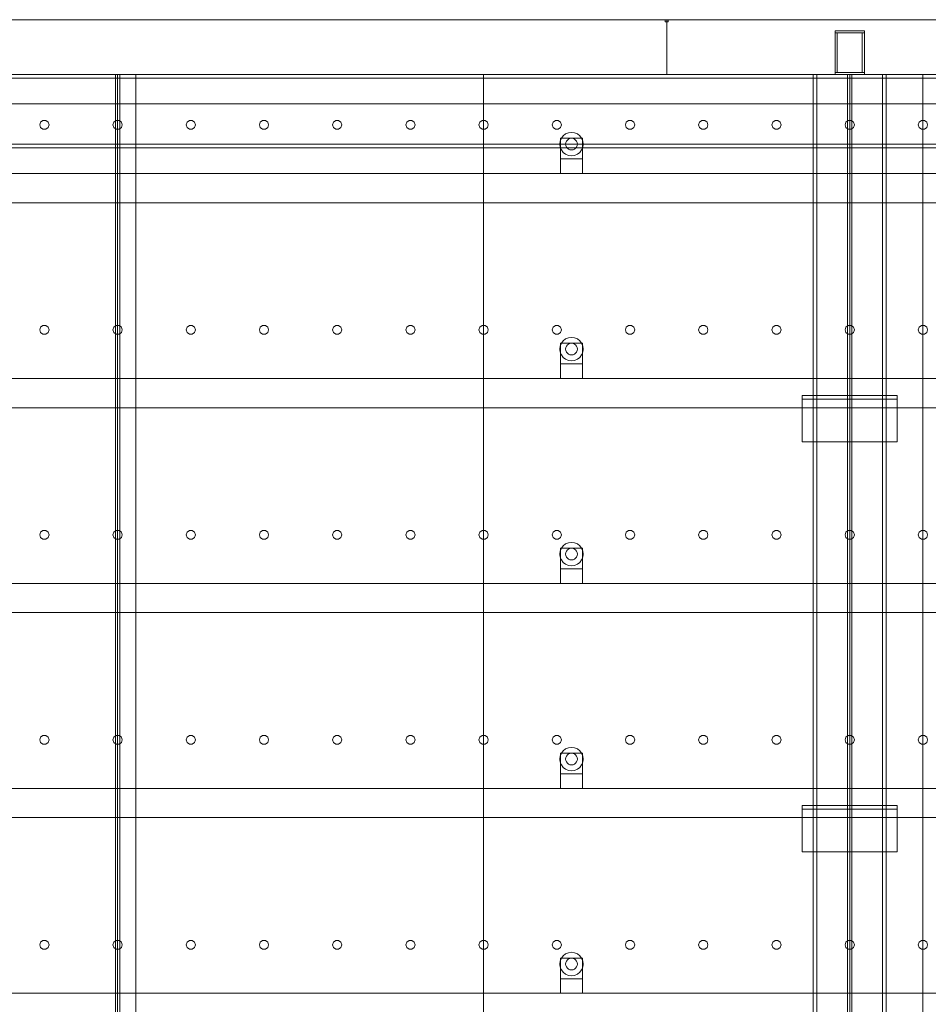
# Model space of a CAD drawing. Header units: millimetres. Extents: x -2233 to 65662, y -50530 to 6847.
# Tile 761 of 802: x 54327 to 55569, y 1655 to 3000. Entities that reach past the tile are written whole.
import ezdxf

# ---------------------------------------------------------------- set-up
doc = ezdxf.new("R2010")
doc.units = ezdxf.units.MM
doc.layers.add('lateral_secador', color=7, linetype='Continuous', lineweight=0)

msp = doc.modelspace()

# ---------------------------------------------------------------- linework, layer by layer
at = {"layer": 'lateral_secador'}
for p, q in [((54211.134, 3000), (55211.134, 3000)), ((55209.134, 3000), (55213.134, 3000)), ((55209.134, 3000), (55209.134, 2997)), ((55211.134, 2925), (55211.134, 3000)), ((55211.134, 3000), (56211.134, 3000)), ((55213.134, 2997), (55213.134, 3000)), ((55209.134, 2997), (55213.134, 2997)), ((55441.134, 2985), (55481.134, 2985)), ((55441.134, 2985), (55441.134, 2982)), ((55441.134, 2982), (55481.134, 2982)), ((55441.134, 2982), (55444.134, 2982)), ((55441.134, 2982), (55441.134, 2928)), ((55444.134, 2928), (55444.134, 2982)), ((55478.134, 2982), (55481.134, 2982)), ((55478.134, 2982), (55478.134, 2928)), ((55481.134, 2982), (55481.134, 2985)), ((55481.134, 2928), (55481.134, 2982)), ((40461.134, 2925), (60461.134, 2925)), ((40461.134, 2920), (60461.134, 2920)), ((54036.134, 2925), (54461.134, 2925)), ((54211.134, 2925), (55211.134, 2925)), ((54458.134, 2925), (54464.134, 2925)), ((54458.134, 2925), (54458.134, 60)), ((54461.134, 0), (54461.134, 2925)), ((54461.134, 2925), (54486.134, 2925)), ((54461.134, 1400), (54461.134, 2925)), ((54464.134, 60), (54464.134, 2925)), ((54486.134, 0), (54486.134, 2925)), ((54486.134, 2925), (54961.134, 2925)), ((54486.134, 1400), (54486.134, 2925)), ((54961.134, 0), (54961.134, 2925)), ((54961.134, 2925), (55461.134, 2925)), ((54961.134, 2925), (54961.134, 410)), ((55211.134, 2925), (56211.134, 2925)), ((55411.134, 2925), (55511.134, 2925)), ((55411.134, 2925), (55411.134, 20)), ((55411.134, 2925), (55416.134, 2925)), ((55416.134, 20), (55416.134, 2925)), ((55441.134, 2928), (55481.134, 2928)), ((55441.134, 2928), (55441.134, 2925)), ((55441.134, 2928), (55444.134, 2928)), ((55441.134, 2925), (55481.134, 2925)), ((55458.134, 2925), (55464.134, 2925)), ((55458.134, 2925), (55458.134, 60)), ((55461.134, 410), (55461.134, 2925)), ((55461.134, 2925), (55561.134, 2925)), ((55461.134, 0), (55461.134, 2925)), ((55464.134, 60), (55464.134, 2925)), ((55478.134, 2928), (55481.134, 2928)), ((55481.134, 2925), (55481.134, 2928)), ((55506.134, 2925), (55511.134, 2925)), ((55506.134, 2925), (55506.134, 20)), ((55511.134, 20), (55511.134, 2925)), ((55561.134, 410), (55561.134, 2925)), ((55561.134, 2925), (56461.134, 2925)), ((55561.134, 2925), (55561.134, 0)), ((40461.134, 2885), (60461.134, 2885)), ((54355.997, 2860.082), (54354.784, 2856.35)), ((54354.784, 2856.35), (54355.997, 2852.618)), ((54359.172, 2862.389), (54355.997, 2860.082)), ((54355.997, 2852.618), (54359.172, 2850.311)), ((54363.096, 2862.389), (54359.172, 2862.389)), ((54366.271, 2860.082), (54363.096, 2862.389)), ((54363.096, 2850.311), (54366.271, 2852.618)), ((54367.484, 2856.35), (54366.271, 2860.082)), ((54366.271, 2852.618), (54367.484, 2856.35)), ((54455.997, 2860.082), (54454.784, 2856.35)), ((54454.784, 2856.35), (54455.997, 2852.618)), ((54459.172, 2862.389), (54455.997, 2860.082)), ((54455.997, 2852.618), (54459.172, 2850.311)), ((54463.096, 2862.389), (54459.172, 2862.389)), ((54466.271, 2860.082), (54463.096, 2862.389)), ((54463.096, 2850.311), (54466.271, 2852.618)), ((54467.484, 2856.35), (54466.271, 2860.082)), ((54466.271, 2852.618), (54467.484, 2856.35)), ((54555.997, 2860.082), (54554.784, 2856.35)), ((54554.784, 2856.35), (54555.997, 2852.618)), ((54559.172, 2862.389), (54555.997, 2860.082)), ((54555.997, 2852.618), (54559.172, 2850.311)), ((54563.096, 2862.389), (54559.172, 2862.389)), ((54566.271, 2860.082), (54563.096, 2862.389)), ((54563.096, 2850.311), (54566.271, 2852.618)), ((54567.484, 2856.35), (54566.271, 2860.082)), ((54566.271, 2852.618), (54567.484, 2856.35)), ((54655.997, 2860.082), (54654.784, 2856.35)), ((54654.784, 2856.35), (54655.997, 2852.618)), ((54659.172, 2862.389), (54655.997, 2860.082)), ((54655.997, 2852.618), (54659.172, 2850.311)), ((54663.096, 2862.389), (54659.172, 2862.389)), ((54666.271, 2860.082), (54663.096, 2862.389)), ((54663.096, 2850.311), (54666.271, 2852.618)), ((54667.484, 2856.35), (54666.271, 2860.082)), ((54666.271, 2852.618), (54667.484, 2856.35)), ((54755.997, 2860.082), (54754.784, 2856.35)), ((54754.784, 2856.35), (54755.997, 2852.618)), ((54759.172, 2862.389), (54755.997, 2860.082)), ((54755.997, 2852.618), (54759.172, 2850.311)), ((54763.096, 2862.389), (54759.172, 2862.389)), ((54766.271, 2860.082), (54763.096, 2862.389)), ((54763.096, 2850.311), (54766.271, 2852.618)), ((54767.484, 2856.35), (54766.271, 2860.082)), ((54766.271, 2852.618), (54767.484, 2856.35)), ((54855.997, 2860.082), (54854.784, 2856.35)), ((54854.784, 2856.35), (54855.997, 2852.618)), ((54859.172, 2862.389), (54855.997, 2860.082)), ((54855.997, 2852.618), (54859.172, 2850.311)), ((54863.096, 2862.389), (54859.172, 2862.389)), ((54866.271, 2860.082), (54863.096, 2862.389)), ((54863.096, 2850.311), (54866.271, 2852.618)), ((54867.484, 2856.35), (54866.271, 2860.082)), ((54866.271, 2852.618), (54867.484, 2856.35)), ((54955.997, 2860.082), (54954.784, 2856.35)), ((54954.784, 2856.35), (54955.997, 2852.618)), ((54959.172, 2862.389), (54955.997, 2860.082)), ((54955.997, 2852.618), (54959.172, 2850.311)), ((54963.096, 2862.389), (54959.172, 2862.389)), ((54966.271, 2860.082), (54963.096, 2862.389)), ((54963.096, 2850.311), (54966.271, 2852.618)), ((54967.484, 2856.35), (54966.271, 2860.082)), ((54966.271, 2852.618), (54967.484, 2856.35)), ((55055.997, 2860.082), (55054.784, 2856.35)), ((55054.784, 2856.35), (55055.997, 2852.618)), ((55059.172, 2862.389), (55055.997, 2860.082)), ((55055.997, 2852.618), (55059.172, 2850.311)), ((55063.096, 2862.389), (55059.172, 2862.389)), ((55066.271, 2860.082), (55063.096, 2862.389)), ((55063.096, 2850.311), (55066.271, 2852.618)), ((55067.484, 2856.35), (55066.271, 2860.082)), ((55066.271, 2852.618), (55067.484, 2856.35)), ((55155.997, 2860.082), (55154.784, 2856.35)), ((55154.784, 2856.35), (55155.997, 2852.618)), ((55159.172, 2862.389), (55155.997, 2860.082)), ((55155.997, 2852.618), (55159.172, 2850.311)), ((55163.096, 2862.389), (55159.172, 2862.389)), ((55166.271, 2860.082), (55163.096, 2862.389)), ((55163.096, 2850.311), (55166.271, 2852.618)), ((55167.484, 2856.35), (55166.271, 2860.082)), ((55166.271, 2852.618), (55167.484, 2856.35)), ((55255.997, 2860.082), (55254.784, 2856.35)), ((55254.784, 2856.35), (55255.997, 2852.618)), ((55259.172, 2862.389), (55255.997, 2860.082)), ((55255.997, 2852.618), (55259.172, 2850.311)), ((55263.096, 2862.389), (55259.172, 2862.389)), ((55266.271, 2860.082), (55263.096, 2862.389)), ((55263.096, 2850.311), (55266.271, 2852.618)), ((55267.484, 2856.35), (55266.271, 2860.082)), ((55266.271, 2852.618), (55267.484, 2856.35)), ((55355.997, 2860.082), (55354.784, 2856.35)), ((55354.784, 2856.35), (55355.997, 2852.618)), ((55359.172, 2862.389), (55355.997, 2860.082)), ((55355.997, 2852.618), (55359.172, 2850.311)), ((55363.096, 2862.389), (55359.172, 2862.389)), ((55366.271, 2860.082), (55363.096, 2862.389)), ((55363.096, 2850.311), (55366.271, 2852.618)), ((55367.484, 2856.35), (55366.271, 2860.082)), ((55366.271, 2852.618), (55367.484, 2856.35)), ((55455.997, 2860.082), (55454.784, 2856.35)), ((55454.784, 2856.35), (55455.997, 2852.618)), ((55459.172, 2862.389), (55455.997, 2860.082)), ((55455.997, 2852.618), (55459.172, 2850.311)), ((55463.096, 2862.389), (55459.172, 2862.389)), ((55466.271, 2860.082), (55463.096, 2862.389)), ((55463.096, 2850.311), (55466.271, 2852.618)), ((55467.484, 2856.35), (55466.271, 2860.082)), ((55466.271, 2852.618), (55467.484, 2856.35)), ((55555.997, 2860.082), (55554.784, 2856.35)), ((55554.784, 2856.35), (55555.997, 2852.618)), ((55559.172, 2862.389), (55555.997, 2860.082)), ((55555.997, 2852.618), (55559.172, 2850.311)), ((55563.096, 2862.389), (55559.172, 2862.389)), ((55566.271, 2860.082), (55563.096, 2862.389)), ((55563.096, 2850.311), (55566.271, 2852.618)), ((55567.484, 2856.35), (55566.271, 2860.082)), ((55566.271, 2852.618), (55567.484, 2856.35)), ((54359.172, 2850.311), (54363.096, 2850.311)), ((54459.172, 2850.311), (54463.096, 2850.311)), ((54559.172, 2850.311), (54563.096, 2850.311)), ((54659.172, 2850.311), (54663.096, 2850.311)), ((54759.172, 2850.311), (54763.096, 2850.311)), ((54859.172, 2850.311), (54863.096, 2850.311)), ((54959.172, 2850.311), (54963.096, 2850.311)), ((55059.172, 2850.311), (55063.096, 2850.311)), ((55067.277, 2838), (55065.679, 2834.141)), ((55066.134, 2838), (55096.134, 2838)), ((55066.134, 2838), (55066.134, 2810)), ((55069.82, 2841.314), (55067.277, 2838)), ((55073.134, 2843.856), (55069.82, 2841.314)), ((55076.993, 2845.455), (55073.134, 2843.856)), ((55081.134, 2846), (55076.993, 2845.455)), ((55081.134, 2838), (55079.063, 2837.727)), ((55085.275, 2845.455), (55081.134, 2846)), ((55083.204, 2837.727), (55081.134, 2838)), ((55089.134, 2843.856), (55085.275, 2845.455)), ((55092.448, 2841.314), (55089.134, 2843.856)), ((55094.99, 2838), (55092.448, 2841.314)), ((55096.589, 2834.141), (55094.99, 2838)), ((55096.134, 2810), (55096.134, 2838)), ((55159.172, 2850.311), (55163.096, 2850.311)), ((55259.172, 2850.311), (55263.096, 2850.311)), ((55359.172, 2850.311), (55363.096, 2850.311)), ((55459.172, 2850.311), (55463.096, 2850.311)), ((55559.172, 2850.311), (55563.096, 2850.311)), ((40461.134, 2830), (60461.134, 2830)), ((40461.134, 2825), (60461.134, 2825)), ((55065.679, 2834.141), (55065.134, 2830)), ((55065.134, 2830), (55065.679, 2825.859)), ((55065.679, 2825.859), (55067.277, 2822)), ((55073.406, 2832.071), (55073.134, 2830)), ((55073.134, 2830), (55073.406, 2827.929)), ((55074.206, 2834), (55073.406, 2832.071)), ((55073.406, 2827.929), (55074.206, 2826)), ((55075.477, 2835.657), (55074.206, 2834)), ((55074.206, 2826), (55075.477, 2824.343)), ((55077.134, 2836.928), (55075.477, 2835.657)), ((55079.063, 2837.727), (55077.134, 2836.928)), ((55085.134, 2836.928), (55083.204, 2837.727)), ((55086.791, 2835.657), (55085.134, 2836.928)), ((55088.062, 2834), (55086.791, 2835.657)), ((55086.791, 2824.343), (55088.062, 2826)), ((55088.861, 2832.071), (55088.062, 2834)), ((55088.062, 2826), (55088.861, 2827.929)), ((55089.134, 2830), (55088.861, 2832.071)), ((55088.861, 2827.929), (55089.134, 2830)), ((55094.99, 2822), (55096.589, 2825.859)), ((55097.134, 2830), (55096.589, 2834.141)), ((55096.589, 2825.859), (55097.134, 2830)), ((55067.277, 2822), (55069.82, 2818.686)), ((55069.82, 2818.686), (55073.134, 2816.144)), ((55073.134, 2816.144), (55076.993, 2814.545)), ((55075.477, 2824.343), (55077.134, 2823.072)), ((55076.993, 2814.545), (55081.134, 2814)), ((55077.134, 2823.072), (55079.063, 2822.273)), ((55079.063, 2822.273), (55081.134, 2822)), ((55081.134, 2822), (55083.204, 2822.273)), ((55081.134, 2814), (55085.275, 2814.545)), ((55083.204, 2822.273), (55085.134, 2823.072)), ((55085.134, 2823.072), (55086.791, 2824.343)), ((55085.275, 2814.545), (55089.134, 2816.144)), ((55089.134, 2816.144), (55092.448, 2818.686)), ((55092.448, 2818.686), (55094.99, 2822)), ((55066.134, 2810), (55096.134, 2810)), ((55066.134, 2810), (55066.134, 2790)), ((55096.134, 2790), (55096.134, 2810)), ((40811.134, 2790), (60111.134, 2790)), ((55066.134, 2790), (55096.134, 2790)), ((40811.134, 2750), (60111.134, 2750)), ((54355.997, 2580.082), (54354.784, 2576.35)), ((54354.784, 2576.35), (54355.997, 2572.618)), ((54359.172, 2582.389), (54355.997, 2580.082)), ((54355.997, 2572.618), (54359.172, 2570.311)), ((54363.096, 2582.389), (54359.172, 2582.389)), ((54359.172, 2570.311), (54363.096, 2570.311)), ((54366.271, 2580.082), (54363.096, 2582.389)), ((54363.096, 2570.311), (54366.271, 2572.618)), ((54367.484, 2576.35), (54366.271, 2580.082)), ((54366.271, 2572.618), (54367.484, 2576.35)), ((54455.997, 2580.082), (54454.784, 2576.35)), ((54454.784, 2576.35), (54455.997, 2572.618)), ((54459.172, 2582.389), (54455.997, 2580.082)), ((54455.997, 2572.618), (54459.172, 2570.311)), ((54463.096, 2582.389), (54459.172, 2582.389)), ((54459.172, 2570.311), (54463.096, 2570.311)), ((54466.271, 2580.082), (54463.096, 2582.389)), ((54463.096, 2570.311), (54466.271, 2572.618)), ((54467.484, 2576.35), (54466.271, 2580.082)), ((54466.271, 2572.618), (54467.484, 2576.35)), ((54555.997, 2580.082), (54554.784, 2576.35)), ((54554.784, 2576.35), (54555.997, 2572.618)), ((54559.172, 2582.389), (54555.997, 2580.082)), ((54555.997, 2572.618), (54559.172, 2570.311)), ((54563.096, 2582.389), (54559.172, 2582.389)), ((54559.172, 2570.311), (54563.096, 2570.311)), ((54566.271, 2580.082), (54563.096, 2582.389)), ((54563.096, 2570.311), (54566.271, 2572.618)), ((54567.484, 2576.35), (54566.271, 2580.082)), ((54566.271, 2572.618), (54567.484, 2576.35)), ((54655.997, 2580.082), (54654.784, 2576.35)), ((54654.784, 2576.35), (54655.997, 2572.618)), ((54659.172, 2582.389), (54655.997, 2580.082)), ((54655.997, 2572.618), (54659.172, 2570.311)), ((54663.096, 2582.389), (54659.172, 2582.389)), ((54659.172, 2570.311), (54663.096, 2570.311)), ((54666.271, 2580.082), (54663.096, 2582.389)), ((54663.096, 2570.311), (54666.271, 2572.618)), ((54667.484, 2576.35), (54666.271, 2580.082)), ((54666.271, 2572.618), (54667.484, 2576.35)), ((54755.997, 2580.082), (54754.784, 2576.35)), ((54754.784, 2576.35), (54755.997, 2572.618)), ((54759.172, 2582.389), (54755.997, 2580.082)), ((54755.997, 2572.618), (54759.172, 2570.311)), ((54763.096, 2582.389), (54759.172, 2582.389)), ((54759.172, 2570.311), (54763.096, 2570.311)), ((54766.271, 2580.082), (54763.096, 2582.389)), ((54763.096, 2570.311), (54766.271, 2572.618)), ((54767.484, 2576.35), (54766.271, 2580.082)), ((54766.271, 2572.618), (54767.484, 2576.35)), ((54855.997, 2580.082), (54854.784, 2576.35)), ((54854.784, 2576.35), (54855.997, 2572.618)), ((54859.172, 2582.389), (54855.997, 2580.082)), ((54855.997, 2572.618), (54859.172, 2570.311)), ((54863.096, 2582.389), (54859.172, 2582.389)), ((54859.172, 2570.311), (54863.096, 2570.311)), ((54866.271, 2580.082), (54863.096, 2582.389)), ((54863.096, 2570.311), (54866.271, 2572.618)), ((54867.484, 2576.35), (54866.271, 2580.082)), ((54866.271, 2572.618), (54867.484, 2576.35)), ((54955.997, 2580.082), (54954.784, 2576.35)), ((54954.784, 2576.35), (54955.997, 2572.618)), ((54959.172, 2582.389), (54955.997, 2580.082)), ((54955.997, 2572.618), (54959.172, 2570.311)), ((54963.096, 2582.389), (54959.172, 2582.389)), ((54959.172, 2570.311), (54963.096, 2570.311)), ((54966.271, 2580.082), (54963.096, 2582.389)), ((54963.096, 2570.311), (54966.271, 2572.618)), ((54967.484, 2576.35), (54966.271, 2580.082)), ((54966.271, 2572.618), (54967.484, 2576.35)), ((55055.997, 2580.082), (55054.784, 2576.35)), ((55054.784, 2576.35), (55055.997, 2572.618)), ((55059.172, 2582.389), (55055.997, 2580.082)), ((55055.997, 2572.618), (55059.172, 2570.311)), ((55063.096, 2582.389), (55059.172, 2582.389)), ((55059.172, 2570.311), (55063.096, 2570.311)), ((55066.271, 2580.082), (55063.096, 2582.389)), ((55063.096, 2570.311), (55066.271, 2572.618)), ((55067.484, 2576.35), (55066.271, 2580.082)), ((55066.271, 2572.618), (55067.484, 2576.35)), ((55155.997, 2580.082), (55154.784, 2576.35)), ((55154.784, 2576.35), (55155.997, 2572.618)), ((55159.172, 2582.389), (55155.997, 2580.082)), ((55155.997, 2572.618), (55159.172, 2570.311)), ((55163.096, 2582.389), (55159.172, 2582.389)), ((55159.172, 2570.311), (55163.096, 2570.311)), ((55166.271, 2580.082), (55163.096, 2582.389)), ((55163.096, 2570.311), (55166.271, 2572.618)), ((55167.484, 2576.35), (55166.271, 2580.082)), ((55166.271, 2572.618), (55167.484, 2576.35)), ((55255.997, 2580.082), (55254.784, 2576.35)), ((55254.784, 2576.35), (55255.997, 2572.618)), ((55259.172, 2582.389), (55255.997, 2580.082)), ((55255.997, 2572.618), (55259.172, 2570.311)), ((55263.096, 2582.389), (55259.172, 2582.389)), ((55259.172, 2570.311), (55263.096, 2570.311)), ((55266.271, 2580.082), (55263.096, 2582.389)), ((55263.096, 2570.311), (55266.271, 2572.618)), ((55267.484, 2576.35), (55266.271, 2580.082)), ((55266.271, 2572.618), (55267.484, 2576.35)), ((55355.997, 2580.082), (55354.784, 2576.35)), ((55354.784, 2576.35), (55355.997, 2572.618)), ((55359.172, 2582.389), (55355.997, 2580.082)), ((55355.997, 2572.618), (55359.172, 2570.311)), ((55363.096, 2582.389), (55359.172, 2582.389)), ((55359.172, 2570.311), (55363.096, 2570.311)), ((55366.271, 2580.082), (55363.096, 2582.389)), ((55363.096, 2570.311), (55366.271, 2572.618)), ((55367.484, 2576.35), (55366.271, 2580.082)), ((55366.271, 2572.618), (55367.484, 2576.35)), ((55455.997, 2580.082), (55454.784, 2576.35)), ((55454.784, 2576.35), (55455.997, 2572.618)), ((55459.172, 2582.389), (55455.997, 2580.082)), ((55455.997, 2572.618), (55459.172, 2570.311)), ((55463.096, 2582.389), (55459.172, 2582.389)), ((55459.172, 2570.311), (55463.096, 2570.311)), ((55466.271, 2580.082), (55463.096, 2582.389)), ((55463.096, 2570.311), (55466.271, 2572.618)), ((55467.484, 2576.35), (55466.271, 2580.082)), ((55466.271, 2572.618), (55467.484, 2576.35)), ((55555.997, 2580.082), (55554.784, 2576.35)), ((55554.784, 2576.35), (55555.997, 2572.618)), ((55559.172, 2582.389), (55555.997, 2580.082)), ((55555.997, 2572.618), (55559.172, 2570.311)), ((55563.096, 2582.389), (55559.172, 2582.389)), ((55559.172, 2570.311), (55563.096, 2570.311)), ((55566.271, 2580.082), (55563.096, 2582.389)), ((55563.096, 2570.311), (55566.271, 2572.618)), ((55567.484, 2576.35), (55566.271, 2580.082)), ((55566.271, 2572.618), (55567.484, 2576.35)), ((55067.277, 2558), (55065.679, 2554.141)), ((55066.134, 2558), (55096.134, 2558)), ((55066.134, 2558), (55066.134, 2530)), ((55069.82, 2561.314), (55067.277, 2558)), ((55073.134, 2563.856), (55069.82, 2561.314)), ((55076.993, 2565.455), (55073.134, 2563.856)), ((55075.477, 2555.657), (55074.206, 2554)), ((55077.134, 2556.928), (55075.477, 2555.657)), ((55081.134, 2566), (55076.993, 2565.455)), ((55079.063, 2557.727), (55077.134, 2556.928)), ((55081.134, 2558), (55079.063, 2557.727)), ((55085.275, 2565.455), (55081.134, 2566)), ((55083.204, 2557.727), (55081.134, 2558)), ((55085.134, 2556.928), (55083.204, 2557.727)), ((55086.791, 2555.657), (55085.134, 2556.928)), ((55089.134, 2563.856), (55085.275, 2565.455)), ((55088.062, 2554), (55086.791, 2555.657)), ((55092.448, 2561.314), (55089.134, 2563.856)), ((55094.99, 2558), (55092.448, 2561.314)), ((55096.589, 2554.141), (55094.99, 2558)), ((55096.134, 2530), (55096.134, 2558)), ((55065.679, 2554.141), (55065.134, 2550)), ((55065.134, 2550), (55065.679, 2545.859)), ((55065.679, 2545.859), (55067.277, 2542)), ((55073.406, 2552.071), (55073.134, 2550)), ((55073.134, 2550), (55073.406, 2547.929)), ((55074.206, 2554), (55073.406, 2552.071)), ((55073.406, 2547.929), (55074.206, 2546)), ((55074.206, 2546), (55075.477, 2544.343)), ((55075.477, 2544.343), (55077.134, 2543.072)), ((55077.134, 2543.072), (55079.063, 2542.273)), ((55079.063, 2542.273), (55081.134, 2542)), ((55081.134, 2542), (55083.204, 2542.273)), ((55083.204, 2542.273), (55085.134, 2543.072)), ((55085.134, 2543.072), (55086.791, 2544.343)), ((55086.791, 2544.343), (55088.062, 2546)), ((55088.861, 2552.071), (55088.062, 2554)), ((55088.062, 2546), (55088.861, 2547.929)), ((55089.134, 2550), (55088.861, 2552.071)), ((55088.861, 2547.929), (55089.134, 2550)), ((55094.99, 2542), (55096.589, 2545.859)), ((55097.134, 2550), (55096.589, 2554.141)), ((55096.589, 2545.859), (55097.134, 2550)), ((55066.134, 2530), (55096.134, 2530)), ((55066.134, 2530), (55066.134, 2510)), ((55067.277, 2542), (55069.82, 2538.686)), ((55069.82, 2538.686), (55073.134, 2536.144)), ((55073.134, 2536.144), (55076.993, 2534.545)), ((55076.993, 2534.545), (55081.134, 2534)), ((55081.134, 2534), (55085.275, 2534.545)), ((55085.275, 2534.545), (55089.134, 2536.144)), ((55089.134, 2536.144), (55092.448, 2538.686)), ((55092.448, 2538.686), (55094.99, 2542)), ((55096.134, 2510), (55096.134, 2530)), ((40811.134, 2510), (60111.134, 2510)), ((55066.134, 2510), (55096.134, 2510)), ((55396.134, 2486.5), (55526.134, 2486.5)), ((55396.134, 2486.5), (55396.134, 2423.5)), ((55396.134, 2486.5), (55396.134, 2481.5)), ((55396.134, 2481.5), (55526.134, 2481.5)), ((55526.134, 2423.5), (55526.134, 2486.5)), ((55526.134, 2481.5), (55526.134, 2486.5)), ((40811.134, 2470), (60111.134, 2470)), ((55396.134, 2423.5), (55526.134, 2423.5)), ((54355.997, 2300.082), (54354.784, 2296.35)), ((54359.172, 2302.389), (54355.997, 2300.082)), ((54363.096, 2302.389), (54359.172, 2302.389)), ((54366.271, 2300.082), (54363.096, 2302.389)), ((54367.484, 2296.35), (54366.271, 2300.082)), ((54455.997, 2300.082), (54454.784, 2296.35)), ((54459.172, 2302.389), (54455.997, 2300.082)), ((54463.096, 2302.389), (54459.172, 2302.389)), ((54466.271, 2300.082), (54463.096, 2302.389)), ((54467.484, 2296.35), (54466.271, 2300.082)), ((54555.997, 2300.082), (54554.784, 2296.35)), ((54559.172, 2302.389), (54555.997, 2300.082)), ((54563.096, 2302.389), (54559.172, 2302.389)), ((54566.271, 2300.082), (54563.096, 2302.389)), ((54567.484, 2296.35), (54566.271, 2300.082)), ((54655.997, 2300.082), (54654.784, 2296.35)), ((54659.172, 2302.389), (54655.997, 2300.082)), ((54663.096, 2302.389), (54659.172, 2302.389)), ((54666.271, 2300.082), (54663.096, 2302.389)), ((54667.484, 2296.35), (54666.271, 2300.082)), ((54755.997, 2300.082), (54754.784, 2296.35)), ((54759.172, 2302.389), (54755.997, 2300.082)), ((54763.096, 2302.389), (54759.172, 2302.389)), ((54766.271, 2300.082), (54763.096, 2302.389)), ((54767.484, 2296.35), (54766.271, 2300.082)), ((54855.997, 2300.082), (54854.784, 2296.35)), ((54859.172, 2302.389), (54855.997, 2300.082)), ((54863.096, 2302.389), (54859.172, 2302.389)), ((54866.271, 2300.082), (54863.096, 2302.389)), ((54867.484, 2296.35), (54866.271, 2300.082)), ((54955.997, 2300.082), (54954.784, 2296.35)), ((54959.172, 2302.389), (54955.997, 2300.082)), ((54963.096, 2302.389), (54959.172, 2302.389)), ((54966.271, 2300.082), (54963.096, 2302.389)), ((54967.484, 2296.35), (54966.271, 2300.082)), ((55055.997, 2300.082), (55054.784, 2296.35)), ((55059.172, 2302.389), (55055.997, 2300.082)), ((55063.096, 2302.389), (55059.172, 2302.389)), ((55066.271, 2300.082), (55063.096, 2302.389)), ((55067.484, 2296.35), (55066.271, 2300.082)), ((55155.997, 2300.082), (55154.784, 2296.35)), ((55159.172, 2302.389), (55155.997, 2300.082)), ((55163.096, 2302.389), (55159.172, 2302.389)), ((55166.271, 2300.082), (55163.096, 2302.389)), ((55167.484, 2296.35), (55166.271, 2300.082)), ((55255.997, 2300.082), (55254.784, 2296.35)), ((55259.172, 2302.389), (55255.997, 2300.082)), ((55263.096, 2302.389), (55259.172, 2302.389)), ((55266.271, 2300.082), (55263.096, 2302.389)), ((55267.484, 2296.35), (55266.271, 2300.082)), ((55355.997, 2300.082), (55354.784, 2296.35)), ((55359.172, 2302.389), (55355.997, 2300.082)), ((55363.096, 2302.389), (55359.172, 2302.389)), ((55366.271, 2300.082), (55363.096, 2302.389)), ((55367.484, 2296.35), (55366.271, 2300.082)), ((55455.997, 2300.082), (55454.784, 2296.35)), ((55459.172, 2302.389), (55455.997, 2300.082)), ((55463.096, 2302.389), (55459.172, 2302.389)), ((55466.271, 2300.082), (55463.096, 2302.389)), ((55467.484, 2296.35), (55466.271, 2300.082)), ((55555.997, 2300.082), (55554.784, 2296.35)), ((55559.172, 2302.389), (55555.997, 2300.082)), ((55563.096, 2302.389), (55559.172, 2302.389)), ((55566.271, 2300.082), (55563.096, 2302.389)), ((55567.484, 2296.35), (55566.271, 2300.082)), ((54354.784, 2296.35), (54355.997, 2292.618)), ((54355.997, 2292.618), (54359.172, 2290.311)), ((54359.172, 2290.311), (54363.096, 2290.311)), ((54363.096, 2290.311), (54366.271, 2292.618)), ((54366.271, 2292.618), (54367.484, 2296.35)), ((54454.784, 2296.35), (54455.997, 2292.618)), ((54455.997, 2292.618), (54459.172, 2290.311)), ((54459.172, 2290.311), (54463.096, 2290.311)), ((54463.096, 2290.311), (54466.271, 2292.618)), ((54466.271, 2292.618), (54467.484, 2296.35)), ((54554.784, 2296.35), (54555.997, 2292.618)), ((54555.997, 2292.618), (54559.172, 2290.311)), ((54559.172, 2290.311), (54563.096, 2290.311)), ((54563.096, 2290.311), (54566.271, 2292.618)), ((54566.271, 2292.618), (54567.484, 2296.35)), ((54654.784, 2296.35), (54655.997, 2292.618)), ((54655.997, 2292.618), (54659.172, 2290.311)), ((54659.172, 2290.311), (54663.096, 2290.311)), ((54663.096, 2290.311), (54666.271, 2292.618)), ((54666.271, 2292.618), (54667.484, 2296.35)), ((54754.784, 2296.35), (54755.997, 2292.618)), ((54755.997, 2292.618), (54759.172, 2290.311)), ((54759.172, 2290.311), (54763.096, 2290.311)), ((54763.096, 2290.311), (54766.271, 2292.618)), ((54766.271, 2292.618), (54767.484, 2296.35)), ((54854.784, 2296.35), (54855.997, 2292.618)), ((54855.997, 2292.618), (54859.172, 2290.311)), ((54859.172, 2290.311), (54863.096, 2290.311)), ((54863.096, 2290.311), (54866.271, 2292.618)), ((54866.271, 2292.618), (54867.484, 2296.35)), ((54954.784, 2296.35), (54955.997, 2292.618)), ((54955.997, 2292.618), (54959.172, 2290.311)), ((54959.172, 2290.311), (54963.096, 2290.311)), ((54963.096, 2290.311), (54966.271, 2292.618)), ((54966.271, 2292.618), (54967.484, 2296.35)), ((55054.784, 2296.35), (55055.997, 2292.618)), ((55055.997, 2292.618), (55059.172, 2290.311)), ((55059.172, 2290.311), (55063.096, 2290.311)), ((55063.096, 2290.311), (55066.271, 2292.618)), ((55066.271, 2292.618), (55067.484, 2296.35)), ((55154.784, 2296.35), (55155.997, 2292.618)), ((55155.997, 2292.618), (55159.172, 2290.311)), ((55159.172, 2290.311), (55163.096, 2290.311)), ((55163.096, 2290.311), (55166.271, 2292.618)), ((55166.271, 2292.618), (55167.484, 2296.35)), ((55254.784, 2296.35), (55255.997, 2292.618)), ((55255.997, 2292.618), (55259.172, 2290.311)), ((55259.172, 2290.311), (55263.096, 2290.311)), ((55263.096, 2290.311), (55266.271, 2292.618)), ((55266.271, 2292.618), (55267.484, 2296.35)), ((55354.784, 2296.35), (55355.997, 2292.618)), ((55355.997, 2292.618), (55359.172, 2290.311)), ((55359.172, 2290.311), (55363.096, 2290.311)), ((55363.096, 2290.311), (55366.271, 2292.618)), ((55366.271, 2292.618), (55367.484, 2296.35)), ((55454.784, 2296.35), (55455.997, 2292.618)), ((55455.997, 2292.618), (55459.172, 2290.311)), ((55459.172, 2290.311), (55463.096, 2290.311)), ((55463.096, 2290.311), (55466.271, 2292.618)), ((55466.271, 2292.618), (55467.484, 2296.35)), ((55554.784, 2296.35), (55555.997, 2292.618)), ((55555.997, 2292.618), (55559.172, 2290.311)), ((55559.172, 2290.311), (55563.096, 2290.311)), ((55563.096, 2290.311), (55566.271, 2292.618)), ((55566.271, 2292.618), (55567.484, 2296.35)), ((55065.679, 2274.141), (55065.134, 2270)), ((55067.277, 2278), (55065.679, 2274.141)), ((55066.134, 2278), (55096.134, 2278)), ((55066.134, 2278), (55066.134, 2250)), ((55069.82, 2281.314), (55067.277, 2278)), ((55073.134, 2283.856), (55069.82, 2281.314)), ((55076.993, 2285.455), (55073.134, 2283.856)), ((55074.206, 2274), (55073.406, 2272.071)), ((55075.477, 2275.657), (55074.206, 2274)), ((55077.134, 2276.928), (55075.477, 2275.657)), ((55081.134, 2286), (55076.993, 2285.455)), ((55079.063, 2277.727), (55077.134, 2276.928)), ((55081.134, 2278), (55079.063, 2277.727)), ((55085.275, 2285.455), (55081.134, 2286)), ((55083.204, 2277.727), (55081.134, 2278)), ((55085.134, 2276.928), (55083.204, 2277.727)), ((55086.791, 2275.657), (55085.134, 2276.928)), ((55089.134, 2283.856), (55085.275, 2285.455)), ((55088.062, 2274), (55086.791, 2275.657)), ((55088.861, 2272.071), (55088.062, 2274)), ((55092.448, 2281.314), (55089.134, 2283.856)), ((55094.99, 2278), (55092.448, 2281.314)), ((55096.589, 2274.141), (55094.99, 2278)), ((55096.134, 2250), (55096.134, 2278)), ((55097.134, 2270), (55096.589, 2274.141)), ((55065.134, 2270), (55065.679, 2265.859)), ((55065.679, 2265.859), (55067.277, 2262)), ((55067.277, 2262), (55069.82, 2258.686)), ((55073.406, 2272.071), (55073.134, 2270)), ((55073.134, 2270), (55073.406, 2267.929)), ((55073.406, 2267.929), (55074.206, 2266)), ((55074.206, 2266), (55075.477, 2264.343)), ((55075.477, 2264.343), (55077.134, 2263.072)), ((55077.134, 2263.072), (55079.063, 2262.273)), ((55079.063, 2262.273), (55081.134, 2262)), ((55081.134, 2262), (55083.204, 2262.273)), ((55083.204, 2262.273), (55085.134, 2263.072)), ((55085.134, 2263.072), (55086.791, 2264.343)), ((55086.791, 2264.343), (55088.062, 2266)), ((55088.062, 2266), (55088.861, 2267.929)), ((55089.134, 2270), (55088.861, 2272.071)), ((55088.861, 2267.929), (55089.134, 2270)), ((55092.448, 2258.686), (55094.99, 2262)), ((55094.99, 2262), (55096.589, 2265.859)), ((55096.589, 2265.859), (55097.134, 2270)), ((55066.134, 2250), (55096.134, 2250)), ((55066.134, 2250), (55066.134, 2230)), ((55069.82, 2258.686), (55073.134, 2256.144)), ((55073.134, 2256.144), (55076.993, 2254.545)), ((55076.993, 2254.545), (55081.134, 2254)), ((55081.134, 2254), (55085.275, 2254.545)), ((55085.275, 2254.545), (55089.134, 2256.144)), ((55089.134, 2256.144), (55092.448, 2258.686)), ((55096.134, 2230), (55096.134, 2250)), ((40811.134, 2230), (60111.134, 2230)), ((55066.134, 2230), (55096.134, 2230)), ((40811.134, 2190), (60111.134, 2190)), ((54355.997, 2020.082), (54354.784, 2016.35)), ((54359.172, 2022.389), (54355.997, 2020.082)), ((54363.096, 2022.389), (54359.172, 2022.389)), ((54366.271, 2020.082), (54363.096, 2022.389)), ((54367.484, 2016.35), (54366.271, 2020.082)), ((54455.997, 2020.082), (54454.784, 2016.35)), ((54459.172, 2022.389), (54455.997, 2020.082)), ((54463.096, 2022.389), (54459.172, 2022.389)), ((54466.271, 2020.082), (54463.096, 2022.389)), ((54467.484, 2016.35), (54466.271, 2020.082)), ((54555.997, 2020.082), (54554.784, 2016.35)), ((54559.172, 2022.389), (54555.997, 2020.082)), ((54563.096, 2022.389), (54559.172, 2022.389)), ((54566.271, 2020.082), (54563.096, 2022.389)), ((54567.484, 2016.35), (54566.271, 2020.082)), ((54655.997, 2020.082), (54654.784, 2016.35)), ((54659.172, 2022.389), (54655.997, 2020.082)), ((54663.096, 2022.389), (54659.172, 2022.389)), ((54666.271, 2020.082), (54663.096, 2022.389)), ((54667.484, 2016.35), (54666.271, 2020.082)), ((54755.997, 2020.082), (54754.784, 2016.35)), ((54759.172, 2022.389), (54755.997, 2020.082)), ((54763.096, 2022.389), (54759.172, 2022.389)), ((54766.271, 2020.082), (54763.096, 2022.389)), ((54767.484, 2016.35), (54766.271, 2020.082)), ((54855.997, 2020.082), (54854.784, 2016.35)), ((54859.172, 2022.389), (54855.997, 2020.082)), ((54863.096, 2022.389), (54859.172, 2022.389)), ((54866.271, 2020.082), (54863.096, 2022.389)), ((54867.484, 2016.35), (54866.271, 2020.082)), ((54955.997, 2020.082), (54954.784, 2016.35)), ((54959.172, 2022.389), (54955.997, 2020.082)), ((54963.096, 2022.389), (54959.172, 2022.389)), ((54966.271, 2020.082), (54963.096, 2022.389)), ((54967.484, 2016.35), (54966.271, 2020.082)), ((55055.997, 2020.082), (55054.784, 2016.35)), ((55059.172, 2022.389), (55055.997, 2020.082)), ((55063.096, 2022.389), (55059.172, 2022.389)), ((55066.271, 2020.082), (55063.096, 2022.389)), ((55067.484, 2016.35), (55066.271, 2020.082)), ((55155.997, 2020.082), (55154.784, 2016.35)), ((55159.172, 2022.389), (55155.997, 2020.082)), ((55163.096, 2022.389), (55159.172, 2022.389)), ((55166.271, 2020.082), (55163.096, 2022.389)), ((55167.484, 2016.35), (55166.271, 2020.082)), ((55255.997, 2020.082), (55254.784, 2016.35)), ((55259.172, 2022.389), (55255.997, 2020.082)), ((55263.096, 2022.389), (55259.172, 2022.389)), ((55266.271, 2020.082), (55263.096, 2022.389)), ((55267.484, 2016.35), (55266.271, 2020.082)), ((55355.997, 2020.082), (55354.784, 2016.35)), ((55359.172, 2022.389), (55355.997, 2020.082)), ((55363.096, 2022.389), (55359.172, 2022.389)), ((55366.271, 2020.082), (55363.096, 2022.389)), ((55367.484, 2016.35), (55366.271, 2020.082)), ((55455.997, 2020.082), (55454.784, 2016.35)), ((55459.172, 2022.389), (55455.997, 2020.082)), ((55463.096, 2022.389), (55459.172, 2022.389)), ((55466.271, 2020.082), (55463.096, 2022.389)), ((55467.484, 2016.35), (55466.271, 2020.082)), ((55555.997, 2020.082), (55554.784, 2016.35)), ((55559.172, 2022.389), (55555.997, 2020.082)), ((55563.096, 2022.389), (55559.172, 2022.389)), ((55566.271, 2020.082), (55563.096, 2022.389)), ((55567.484, 2016.35), (55566.271, 2020.082)), ((54354.784, 2016.35), (54355.997, 2012.618)), ((54355.997, 2012.618), (54359.172, 2010.311)), ((54359.172, 2010.311), (54363.096, 2010.311)), ((54363.096, 2010.311), (54366.271, 2012.618)), ((54366.271, 2012.618), (54367.484, 2016.35)), ((54454.784, 2016.35), (54455.997, 2012.618)), ((54455.997, 2012.618), (54459.172, 2010.311)), ((54459.172, 2010.311), (54463.096, 2010.311)), ((54463.096, 2010.311), (54466.271, 2012.618)), ((54466.271, 2012.618), (54467.484, 2016.35)), ((54554.784, 2016.35), (54555.997, 2012.618)), ((54555.997, 2012.618), (54559.172, 2010.311)), ((54559.172, 2010.311), (54563.096, 2010.311)), ((54563.096, 2010.311), (54566.271, 2012.618)), ((54566.271, 2012.618), (54567.484, 2016.35)), ((54654.784, 2016.35), (54655.997, 2012.618)), ((54655.997, 2012.618), (54659.172, 2010.311)), ((54659.172, 2010.311), (54663.096, 2010.311)), ((54663.096, 2010.311), (54666.271, 2012.618)), ((54666.271, 2012.618), (54667.484, 2016.35)), ((54754.784, 2016.35), (54755.997, 2012.618)), ((54755.997, 2012.618), (54759.172, 2010.311)), ((54759.172, 2010.311), (54763.096, 2010.311)), ((54763.096, 2010.311), (54766.271, 2012.618)), ((54766.271, 2012.618), (54767.484, 2016.35)), ((54854.784, 2016.35), (54855.997, 2012.618)), ((54855.997, 2012.618), (54859.172, 2010.311)), ((54859.172, 2010.311), (54863.096, 2010.311)), ((54863.096, 2010.311), (54866.271, 2012.618)), ((54866.271, 2012.618), (54867.484, 2016.35)), ((54954.784, 2016.35), (54955.997, 2012.618)), ((54955.997, 2012.618), (54959.172, 2010.311)), ((54959.172, 2010.311), (54963.096, 2010.311)), ((54963.096, 2010.311), (54966.271, 2012.618)), ((54966.271, 2012.618), (54967.484, 2016.35)), ((55054.784, 2016.35), (55055.997, 2012.618)), ((55055.997, 2012.618), (55059.172, 2010.311)), ((55059.172, 2010.311), (55063.096, 2010.311)), ((55063.096, 2010.311), (55066.271, 2012.618)), ((55066.271, 2012.618), (55067.484, 2016.35)), ((55076.993, 2005.455), (55073.134, 2003.856)), ((55081.134, 2006), (55076.993, 2005.455)), ((55085.275, 2005.455), (55081.134, 2006)), ((55089.134, 2003.856), (55085.275, 2005.455)), ((55154.784, 2016.35), (55155.997, 2012.618)), ((55155.997, 2012.618), (55159.172, 2010.311)), ((55159.172, 2010.311), (55163.096, 2010.311)), ((55163.096, 2010.311), (55166.271, 2012.618)), ((55166.271, 2012.618), (55167.484, 2016.35)), ((55254.784, 2016.35), (55255.997, 2012.618)), ((55255.997, 2012.618), (55259.172, 2010.311)), ((55259.172, 2010.311), (55263.096, 2010.311)), ((55263.096, 2010.311), (55266.271, 2012.618)), ((55266.271, 2012.618), (55267.484, 2016.35)), ((55354.784, 2016.35), (55355.997, 2012.618)), ((55355.997, 2012.618), (55359.172, 2010.311)), ((55359.172, 2010.311), (55363.096, 2010.311)), ((55363.096, 2010.311), (55366.271, 2012.618)), ((55366.271, 2012.618), (55367.484, 2016.35)), ((55454.784, 2016.35), (55455.997, 2012.618)), ((55455.997, 2012.618), (55459.172, 2010.311)), ((55459.172, 2010.311), (55463.096, 2010.311)), ((55463.096, 2010.311), (55466.271, 2012.618)), ((55466.271, 2012.618), (55467.484, 2016.35)), ((55554.784, 2016.35), (55555.997, 2012.618)), ((55555.997, 2012.618), (55559.172, 2010.311)), ((55559.172, 2010.311), (55563.096, 2010.311)), ((55563.096, 2010.311), (55566.271, 2012.618)), ((55566.271, 2012.618), (55567.484, 2016.35)), ((55065.679, 1994.141), (55065.134, 1990)), ((55067.277, 1998), (55065.679, 1994.141)), ((55066.134, 1998), (55096.134, 1998)), ((55066.134, 1998), (55066.134, 1970)), ((55069.82, 2001.314), (55067.277, 1998)), ((55073.134, 2003.856), (55069.82, 2001.314)), ((55073.406, 1992.071), (55073.134, 1990)), ((55074.206, 1994), (55073.406, 1992.071)), ((55075.477, 1995.657), (55074.206, 1994)), ((55077.134, 1996.928), (55075.477, 1995.657)), ((55079.063, 1997.727), (55077.134, 1996.928)), ((55081.134, 1998), (55079.063, 1997.727)), ((55083.204, 1997.727), (55081.134, 1998)), ((55085.134, 1996.928), (55083.204, 1997.727)), ((55086.791, 1995.657), (55085.134, 1996.928)), ((55088.062, 1994), (55086.791, 1995.657)), ((55088.861, 1992.071), (55088.062, 1994)), ((55089.134, 1990), (55088.861, 1992.071)), ((55092.448, 2001.314), (55089.134, 2003.856)), ((55094.99, 1998), (55092.448, 2001.314)), ((55096.589, 1994.141), (55094.99, 1998)), ((55096.134, 1970), (55096.134, 1998)), ((55097.134, 1990), (55096.589, 1994.141)), ((55065.134, 1990), (55065.679, 1985.859)), ((55065.679, 1985.859), (55067.277, 1982)), ((55067.277, 1982), (55069.82, 1978.686)), ((55069.82, 1978.686), (55073.134, 1976.144)), ((55073.134, 1990), (55073.406, 1987.929)), ((55073.406, 1987.929), (55074.206, 1986)), ((55074.206, 1986), (55075.477, 1984.343)), ((55075.477, 1984.343), (55077.134, 1983.072)), ((55077.134, 1983.072), (55079.063, 1982.273)), ((55079.063, 1982.273), (55081.134, 1982)), ((55081.134, 1982), (55083.204, 1982.273)), ((55083.204, 1982.273), (55085.134, 1983.072)), ((55085.134, 1983.072), (55086.791, 1984.343)), ((55086.791, 1984.343), (55088.062, 1986)), ((55088.062, 1986), (55088.861, 1987.929)), ((55088.861, 1987.929), (55089.134, 1990)), ((55089.134, 1976.144), (55092.448, 1978.686)), ((55092.448, 1978.686), (55094.99, 1982)), ((55094.99, 1982), (55096.589, 1985.859)), ((55096.589, 1985.859), (55097.134, 1990)), ((55066.134, 1970), (55096.134, 1970)), ((55066.134, 1970), (55066.134, 1950)), ((55073.134, 1976.144), (55076.993, 1974.545)), ((55076.993, 1974.545), (55081.134, 1974)), ((55081.134, 1974), (55085.275, 1974.545)), ((55085.275, 1974.545), (55089.134, 1976.144)), ((55096.134, 1950), (55096.134, 1970)), ((40811.134, 1950), (60111.134, 1950)), ((55066.134, 1950), (55096.134, 1950)), ((55396.134, 1926.5), (55526.134, 1926.5)), ((55396.134, 1926.5), (55396.134, 1863.5)), ((55396.134, 1926.5), (55396.134, 1921.5)), ((55526.134, 1863.5), (55526.134, 1926.5)), ((55526.134, 1921.5), (55526.134, 1926.5)), ((40811.134, 1910), (60111.134, 1910)), ((55396.134, 1921.5), (55526.134, 1921.5)), ((55396.134, 1863.5), (55526.134, 1863.5)), ((54355.997, 1740.082), (54354.784, 1736.35)), ((54354.784, 1736.35), (54355.997, 1732.618)), ((54359.172, 1742.389), (54355.997, 1740.082)), ((54363.096, 1742.389), (54359.172, 1742.389)), ((54366.271, 1740.082), (54363.096, 1742.389)), ((54367.484, 1736.35), (54366.271, 1740.082)), ((54366.271, 1732.618), (54367.484, 1736.35)), ((54455.997, 1740.082), (54454.784, 1736.35)), ((54454.784, 1736.35), (54455.997, 1732.618)), ((54459.172, 1742.389), (54455.997, 1740.082)), ((54463.096, 1742.389), (54459.172, 1742.389)), ((54466.271, 1740.082), (54463.096, 1742.389)), ((54467.484, 1736.35), (54466.271, 1740.082)), ((54466.271, 1732.618), (54467.484, 1736.35)), ((54555.997, 1740.082), (54554.784, 1736.35)), ((54554.784, 1736.35), (54555.997, 1732.618)), ((54559.172, 1742.389), (54555.997, 1740.082)), ((54563.096, 1742.389), (54559.172, 1742.389)), ((54566.271, 1740.082), (54563.096, 1742.389)), ((54567.484, 1736.35), (54566.271, 1740.082)), ((54566.271, 1732.618), (54567.484, 1736.35)), ((54655.997, 1740.082), (54654.784, 1736.35)), ((54654.784, 1736.35), (54655.997, 1732.618)), ((54659.172, 1742.389), (54655.997, 1740.082)), ((54663.096, 1742.389), (54659.172, 1742.389)), ((54666.271, 1740.082), (54663.096, 1742.389)), ((54667.484, 1736.35), (54666.271, 1740.082)), ((54666.271, 1732.618), (54667.484, 1736.35)), ((54755.997, 1740.082), (54754.784, 1736.35)), ((54754.784, 1736.35), (54755.997, 1732.618)), ((54759.172, 1742.389), (54755.997, 1740.082)), ((54763.096, 1742.389), (54759.172, 1742.389)), ((54766.271, 1740.082), (54763.096, 1742.389)), ((54767.484, 1736.35), (54766.271, 1740.082)), ((54766.271, 1732.618), (54767.484, 1736.35)), ((54855.997, 1740.082), (54854.784, 1736.35)), ((54854.784, 1736.35), (54855.997, 1732.618)), ((54859.172, 1742.389), (54855.997, 1740.082)), ((54863.096, 1742.389), (54859.172, 1742.389)), ((54866.271, 1740.082), (54863.096, 1742.389)), ((54867.484, 1736.35), (54866.271, 1740.082)), ((54866.271, 1732.618), (54867.484, 1736.35)), ((54955.997, 1740.082), (54954.784, 1736.35)), ((54954.784, 1736.35), (54955.997, 1732.618)), ((54959.172, 1742.389), (54955.997, 1740.082)), ((54963.096, 1742.389), (54959.172, 1742.389)), ((54966.271, 1740.082), (54963.096, 1742.389)), ((54967.484, 1736.35), (54966.271, 1740.082)), ((54966.271, 1732.618), (54967.484, 1736.35)), ((55055.997, 1740.082), (55054.784, 1736.35)), ((55054.784, 1736.35), (55055.997, 1732.618)), ((55059.172, 1742.389), (55055.997, 1740.082)), ((55063.096, 1742.389), (55059.172, 1742.389)), ((55066.271, 1740.082), (55063.096, 1742.389)), ((55067.484, 1736.35), (55066.271, 1740.082)), ((55066.271, 1732.618), (55067.484, 1736.35)), ((55155.997, 1740.082), (55154.784, 1736.35)), ((55154.784, 1736.35), (55155.997, 1732.618)), ((55159.172, 1742.389), (55155.997, 1740.082)), ((55163.096, 1742.389), (55159.172, 1742.389)), ((55166.271, 1740.082), (55163.096, 1742.389)), ((55167.484, 1736.35), (55166.271, 1740.082)), ((55166.271, 1732.618), (55167.484, 1736.35)), ((55255.997, 1740.082), (55254.784, 1736.35)), ((55254.784, 1736.35), (55255.997, 1732.618)), ((55259.172, 1742.389), (55255.997, 1740.082)), ((55263.096, 1742.389), (55259.172, 1742.389)), ((55266.271, 1740.082), (55263.096, 1742.389)), ((55267.484, 1736.35), (55266.271, 1740.082)), ((55266.271, 1732.618), (55267.484, 1736.35)), ((55355.997, 1740.082), (55354.784, 1736.35)), ((55354.784, 1736.35), (55355.997, 1732.618)), ((55359.172, 1742.389), (55355.997, 1740.082)), ((55363.096, 1742.389), (55359.172, 1742.389)), ((55366.271, 1740.082), (55363.096, 1742.389)), ((55367.484, 1736.35), (55366.271, 1740.082)), ((55366.271, 1732.618), (55367.484, 1736.35)), ((55455.997, 1740.082), (55454.784, 1736.35)), ((55454.784, 1736.35), (55455.997, 1732.618)), ((55459.172, 1742.389), (55455.997, 1740.082)), ((55463.096, 1742.389), (55459.172, 1742.389)), ((55466.271, 1740.082), (55463.096, 1742.389)), ((55467.484, 1736.35), (55466.271, 1740.082)), ((55466.271, 1732.618), (55467.484, 1736.35)), ((55555.997, 1740.082), (55554.784, 1736.35)), ((55554.784, 1736.35), (55555.997, 1732.618)), ((55559.172, 1742.389), (55555.997, 1740.082)), ((55563.096, 1742.389), (55559.172, 1742.389)), ((55566.271, 1740.082), (55563.096, 1742.389)), ((55567.484, 1736.35), (55566.271, 1740.082)), ((55566.271, 1732.618), (55567.484, 1736.35)), ((54355.997, 1732.618), (54359.172, 1730.311)), ((54359.172, 1730.311), (54363.096, 1730.311)), ((54363.096, 1730.311), (54366.271, 1732.618)), ((54455.997, 1732.618), (54459.172, 1730.311)), ((54459.172, 1730.311), (54463.096, 1730.311)), ((54463.096, 1730.311), (54466.271, 1732.618)), ((54555.997, 1732.618), (54559.172, 1730.311)), ((54559.172, 1730.311), (54563.096, 1730.311)), ((54563.096, 1730.311), (54566.271, 1732.618)), ((54655.997, 1732.618), (54659.172, 1730.311)), ((54659.172, 1730.311), (54663.096, 1730.311)), ((54663.096, 1730.311), (54666.271, 1732.618)), ((54755.997, 1732.618), (54759.172, 1730.311)), ((54759.172, 1730.311), (54763.096, 1730.311)), ((54763.096, 1730.311), (54766.271, 1732.618)), ((54855.997, 1732.618), (54859.172, 1730.311)), ((54859.172, 1730.311), (54863.096, 1730.311)), ((54863.096, 1730.311), (54866.271, 1732.618)), ((54955.997, 1732.618), (54959.172, 1730.311)), ((54959.172, 1730.311), (54963.096, 1730.311)), ((54963.096, 1730.311), (54966.271, 1732.618)), ((55055.997, 1732.618), (55059.172, 1730.311)), ((55059.172, 1730.311), (55063.096, 1730.311)), ((55063.096, 1730.311), (55066.271, 1732.618)), ((55073.134, 1723.856), (55069.82, 1721.314)), ((55076.993, 1725.455), (55073.134, 1723.856)), ((55081.134, 1726), (55076.993, 1725.455)), ((55085.275, 1725.455), (55081.134, 1726)), ((55089.134, 1723.856), (55085.275, 1725.455)), ((55092.448, 1721.314), (55089.134, 1723.856)), ((55155.997, 1732.618), (55159.172, 1730.311)), ((55159.172, 1730.311), (55163.096, 1730.311)), ((55163.096, 1730.311), (55166.271, 1732.618)), ((55255.997, 1732.618), (55259.172, 1730.311)), ((55259.172, 1730.311), (55263.096, 1730.311)), ((55263.096, 1730.311), (55266.271, 1732.618)), ((55355.997, 1732.618), (55359.172, 1730.311)), ((55359.172, 1730.311), (55363.096, 1730.311)), ((55363.096, 1730.311), (55366.271, 1732.618)), ((55455.997, 1732.618), (55459.172, 1730.311)), ((55459.172, 1730.311), (55463.096, 1730.311)), ((55463.096, 1730.311), (55466.271, 1732.618)), ((55555.997, 1732.618), (55559.172, 1730.311)), ((55559.172, 1730.311), (55563.096, 1730.311)), ((55563.096, 1730.311), (55566.271, 1732.618)), ((55065.679, 1714.141), (55065.134, 1710)), ((55065.134, 1710), (55065.679, 1705.859)), ((55067.277, 1718), (55065.679, 1714.141)), ((55066.134, 1718), (55096.134, 1718)), ((55066.134, 1718), (55066.134, 1690)), ((55069.82, 1721.314), (55067.277, 1718)), ((55073.406, 1712.071), (55073.134, 1710)), ((55073.134, 1710), (55073.406, 1707.929)), ((55074.206, 1714), (55073.406, 1712.071)), ((55075.477, 1715.657), (55074.206, 1714)), ((55077.134, 1716.928), (55075.477, 1715.657)), ((55079.063, 1717.727), (55077.134, 1716.928)), ((55081.134, 1718), (55079.063, 1717.727)), ((55083.204, 1717.727), (55081.134, 1718)), ((55085.134, 1716.928), (55083.204, 1717.727)), ((55086.791, 1715.657), (55085.134, 1716.928)), ((55088.062, 1714), (55086.791, 1715.657)), ((55088.861, 1712.071), (55088.062, 1714)), ((55089.134, 1710), (55088.861, 1712.071)), ((55088.861, 1707.929), (55089.134, 1710)), ((55094.99, 1718), (55092.448, 1721.314)), ((55096.589, 1714.141), (55094.99, 1718)), ((55096.134, 1690), (55096.134, 1718)), ((55097.134, 1710), (55096.589, 1714.141)), ((55096.589, 1705.859), (55097.134, 1710)), ((55065.679, 1705.859), (55067.277, 1702)), ((55067.277, 1702), (55069.82, 1698.686)), ((55069.82, 1698.686), (55073.134, 1696.144)), ((55073.134, 1696.144), (55076.993, 1694.545)), ((55073.406, 1707.929), (55074.206, 1706)), ((55074.206, 1706), (55075.477, 1704.343)), ((55075.477, 1704.343), (55077.134, 1703.072)), ((55077.134, 1703.072), (55079.063, 1702.273)), ((55079.063, 1702.273), (55081.134, 1702)), ((55081.134, 1702), (55083.204, 1702.273)), ((55083.204, 1702.273), (55085.134, 1703.072)), ((55085.134, 1703.072), (55086.791, 1704.343)), ((55085.275, 1694.545), (55089.134, 1696.144)), ((55086.791, 1704.343), (55088.062, 1706)), ((55088.062, 1706), (55088.861, 1707.929)), ((55089.134, 1696.144), (55092.448, 1698.686)), ((55092.448, 1698.686), (55094.99, 1702)), ((55094.99, 1702), (55096.589, 1705.859)), ((55066.134, 1690), (55096.134, 1690)), ((55066.134, 1690), (55066.134, 1670)), ((55076.993, 1694.545), (55081.134, 1694)), ((55081.134, 1694), (55085.275, 1694.545)), ((55096.134, 1670), (55096.134, 1690)), ((40811.134, 1670), (60111.134, 1670)), ((55066.134, 1670), (55096.134, 1670))]:
    msp.add_line(p, q, dxfattribs=at)

doc.saveas('drawing.dxf')
